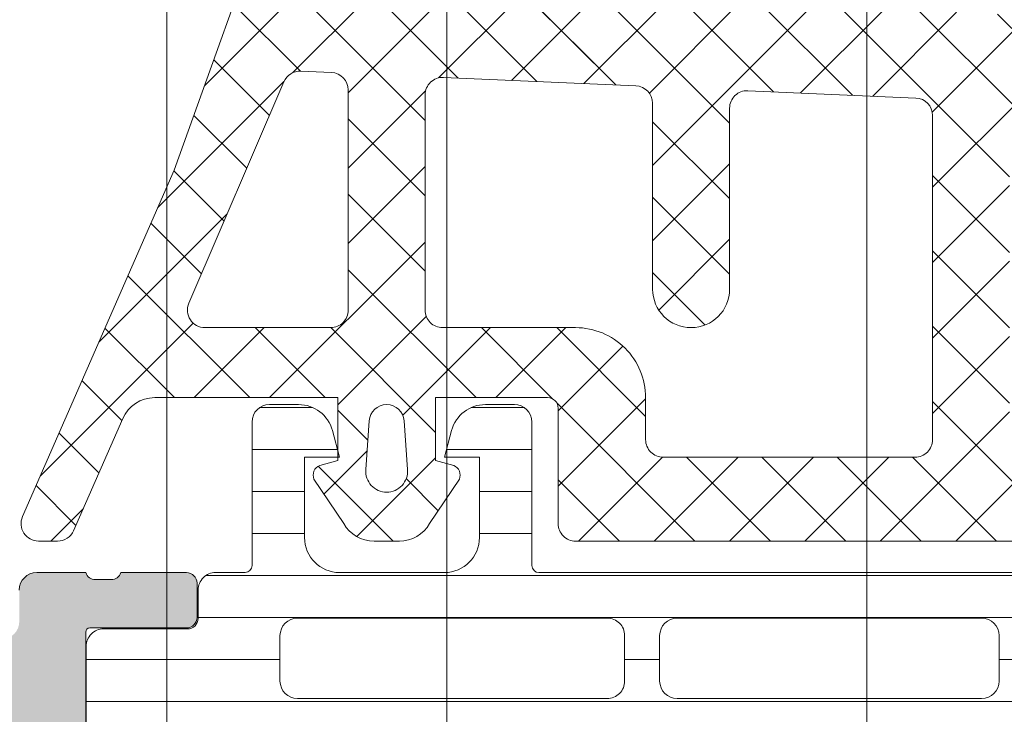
# Model space of a CAD drawing. Header units: millimetres. Extents: x 144573 to 336993, y 74252 to 247042.
# Tile 812 of 1056: x 198244 to 198272, y 222096 to 222116. Entities that reach past the tile are written whole.
import ezdxf

# ---------------------------------------------------------------- set-up
doc = ezdxf.new("R2010")
doc.units = ezdxf.units.MM
doc.layers.add('FASÁDA DETAILNÍ', color=255, linetype='Continuous', lineweight=0)
pattern_1 = [(135, (223145.3692754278, 214980.7191690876), (-1.077630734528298, -1.077630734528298), []), (225, (223145.3692754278, 214980.7191690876), (1.077630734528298, -1.077630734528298), [])]

msp = doc.modelspace()

# ---------------------------------------------------------------- hatches: boundary and pattern name
at = {"layer": 'FASÁDA DETAILNÍ'}
h = msp.add_hatch(color=256, dxfattribs=at)
edge = h.paths.add_edge_path()
edge.add_arc((198234.0512395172, 222145.2190329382), 0.5000674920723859, 90.00773245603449, 179.9922675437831, ccw=False)
edge.add_line((198234.0511720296, 222145.7191004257), (198238.0511720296, 222145.7191004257))
edge.add_arc((198238.0511045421, 222145.2190329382), 0.5000674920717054, 360.0077324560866, 449.99226754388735, ccw=False)
edge.add_line((198238.5511720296, 222145.2191004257), (198238.5511720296, 222143.9190515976))
edge.add_arc((198238.0511351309, 222143.9190884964), 0.5000369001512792, 270.0042279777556, 359.99577202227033, ccw=False)
edge.add_line((198238.0511720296, 222143.4190515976), (198237.5511720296, 222143.4190515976))
edge.add_line((198237.5511720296, 222143.4190515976), (198237.5511720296, 222144.4190515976))
edge.add_line((198237.5511720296, 222144.4190515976), (198236.0511720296, 222144.4190515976))
edge.add_arc((198236.051135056, 222143.4190885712), 0.9999630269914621, 449.9978814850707, 540.0021185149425)
edge.add_line((198235.0511720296, 222143.4190515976), (198235.0511720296, 222139.4190515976))
edge.add_arc((198236.0512488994, 222139.4191284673), 1.000076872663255, 180.0044039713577, 269.9955960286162)
edge.add_line((198236.0511720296, 222138.4190515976), (198237.5511720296, 222138.4190515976))
edge.add_line((198237.5511720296, 222138.4190515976), (198237.5511720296, 222139.4190515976))
edge.add_line((198237.5511720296, 222139.4190515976), (198238.0511720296, 222139.4190515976))
edge.add_arc((198238.0512295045, 222138.9191090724), 0.4999425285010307, -0.006586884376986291, 90.0065868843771, ccw=False)
edge.add_line((198238.5511720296, 222138.9190515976), (198238.5511720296, 222136.1190638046))
edge.add_arc((198238.0511720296, 222136.1190638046), 0.5000000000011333, 270.0000000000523, 360.0000000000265, ccw=False)
edge.add_line((198238.0511720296, 222135.6190638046), (198237.8511720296, 222135.6190638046))
edge.add_arc((198237.8511720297, 222136.1190638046), 0.5000000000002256, 179.9999999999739, 269.99999999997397, ccw=False)
edge.add_line((198237.3511720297, 222136.1190638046), (198237.3511720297, 222136.6190638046))
edge.add_arc((198236.8511369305, 222136.6190287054), 0.500035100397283, 360.0040217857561, 449.9959782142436)
edge.add_line((198236.8511720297, 222137.1190638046), (198236.0511689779, 222137.1190638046))
edge.add_arc((198236.0511855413, 222136.6190472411), 0.5000165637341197, 90.00189796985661, 179.9981020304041)
edge.add_line((198235.5511689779, 222136.6190638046), (198235.5511689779, 222105.3190699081))
edge.add_line((198235.5511689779, 222105.3190699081), (198235.9835656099, 222099.2806122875))
edge.add_arc((198236.9827852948, 222099.3190683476), 0.9999594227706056, 182.2040028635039, 269.9999999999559)
edge.add_line((198236.9827852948, 222098.3191089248), (198243.6512375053, 222098.3191089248))
edge.add_arc((198243.6512375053, 222098.8191089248), 0.5000000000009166, 270.0000000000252, 359.9999999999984)
edge.add_line((198244.1512375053, 222098.8191089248), (198244.1512375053, 222099.7191089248))
edge.add_arc((198244.6512375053, 222099.7191089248), 0.5000000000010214, 90.00000000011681, 180.0000000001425, ccw=False)
edge.add_line((198244.6512375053, 222100.2191089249), (198246.0512390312, 222100.2191089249))
edge.add_arc((198246.3187596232, 222100.2979453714), 0.278895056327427, 196.4198764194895, 271.1645893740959)
edge.add_line((198246.3244280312, 222100.0191079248), (198246.7780220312, 222100.0191079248))
edge.add_arc((198246.7836826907, 222100.2979760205), 0.2789255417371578, 268.8371299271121, 343.5754054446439)
edge.add_line((198247.0512260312, 222100.2191089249), (198248.9312370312, 222100.2191089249))
edge.add_arc((198248.9312370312, 222099.9191089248), 0.3000000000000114, 360.00000000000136, 450, ccw=False)
edge.add_line((198249.2312370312, 222099.9191089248), (198249.2312370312, 222098.9391346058))
edge.add_arc((198248.9312370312, 222098.9391346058), 0.2999999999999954, 270.0000000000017, 360.00000000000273, ccw=False)
edge.add_line((198248.9312370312, 222098.6391346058), (198246.1712390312, 222098.6391346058))
edge.add_arc((198246.1712390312, 222098.5191346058), 0.1200000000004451, 449.9999999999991, 540)
edge.add_line((198246.0512390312, 222098.5191346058), (198246.0512390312, 222094.2191089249))
edge.add_arc((198246.5512390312, 222094.2191089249), 0.5000000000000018, 179.9999999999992, 269.9999999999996)
edge.add_line((198246.5512390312, 222093.7191089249), (198247.2512390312, 222093.7191089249))
edge.add_line((198247.2512390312, 222093.7191089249), (198249.6440593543, 222095.1006043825))
edge.add_arc((198249.7131192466, 222094.9809891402), 0.1381197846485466, -1.0322764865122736e-10, 119.9999999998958, ccw=False)
edge.add_line((198249.8512390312, 222094.9809891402), (198249.8512390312, 222091.2191089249))
edge.add_arc((198251.8512390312, 222091.2191089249), 1.999999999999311, 180.0000000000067, 270.0000000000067)
edge.add_line((198251.8512390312, 222089.2191089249), (198252.419234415, 222089.2191089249))
edge.add_arc((198252.4192344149, 222088.7191089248), 0.5000000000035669, 415.52092823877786, 449.99999999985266, ccw=False)
edge.add_arc((198249.871761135, 222085.0096103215), 4.999999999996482, 365.34922800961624, 415.5209282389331, ccw=False)
edge.add_arc((198254.7131123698, 222085.4572287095), 0.1381197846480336, 240.0000000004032, 367.70243749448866, ccw=False)
edge.add_line((198254.6440524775, 222085.3376134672), (198252.2512321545, 222086.7191089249))
edge.add_line((198252.2512321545, 222086.7191089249), (198251.5512321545, 222086.7191089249))
edge.add_arc((198251.5512321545, 222086.2191089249), 0.5, 450, 540)
edge.add_line((198251.0512321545, 222086.2191089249), (198251.0512321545, 222081.9190832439))
edge.add_arc((198251.1712321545, 222081.9190832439), 0.1199999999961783, 180, 269.9999999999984)
edge.add_line((198251.1712321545, 222081.7990832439), (198253.9312301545, 222081.7990832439))
edge.add_arc((198253.9312301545, 222081.4990832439), 0.2999999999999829, 0, 90.00000000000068, ccw=False)
edge.add_line((198254.2312301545, 222081.4990832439), (198254.2312301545, 222080.5191089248))
edge.add_arc((198253.9312301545, 222080.5191089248), 0.300000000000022, 270.00000000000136, 360, ccw=False)
edge.add_line((198253.9312301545, 222080.2191089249), (198252.0512191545, 222080.2191089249))
edge.add_arc((198251.783675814, 222080.1402418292), 0.2789255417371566, 376.4245945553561, 451.1628700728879)
edge.add_line((198251.7780151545, 222080.4191099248), (198251.3244211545, 222080.4191099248))
edge.add_arc((198251.3187527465, 222080.1402724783), 0.2788950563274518, 448.8354106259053, 523.5801235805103)
edge.add_line((198251.0512321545, 222080.2191089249), (198248.0511736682, 222080.2191089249))
edge.add_line((198248.0511736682, 222080.2191089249), (198247.3510707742, 222080.9191812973))
edge.add_line((198247.3510707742, 222080.9191812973), (198247.3510707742, 222081.5191874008))
edge.add_line((198247.3510707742, 222081.5191874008), (198248.9510768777, 222081.5191874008))
edge.add_arc((198248.9510674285, 222082.0191968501), 0.5000094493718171, 270.0010827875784, 359.9989172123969)
edge.add_line((198249.4510768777, 222082.0191874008), (198249.4510768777, 222082.4146154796))
edge.add_arc((198248.9510768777, 222082.4146154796), 0.5000000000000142, 360.0000000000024, 375.0000000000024)
edge.add_line((198249.4340397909, 222082.5440250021), (198249.0498309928, 222083.9779117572))
edge.add_arc((198248.0839051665, 222083.7190927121), 1.000000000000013, 375.0000000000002, 450.0000000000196)
edge.add_line((198248.0839051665, 222084.7190927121), (198242.3510829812, 222084.7190927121))
edge.add_line((198242.3510829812, 222084.7190927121), (198242.3510829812, 222081.5191874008))
edge.add_line((198242.3510829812, 222081.5191874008), (198243.1510707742, 222081.5191874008))
edge.add_line((198243.1510707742, 222081.5191874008), (198243.1510707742, 222080.9191812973))
edge.add_line((198243.1510707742, 222080.9191812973), (198241.9386379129, 222080.2191996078))
edge.add_line((198241.9386379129, 222080.2191996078), (198240.8510829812, 222080.2191996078))
edge.add_line((198240.8510829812, 222080.2191996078), (198240.8510829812, 222095.2191089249))
edge.add_arc((198240.3510829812, 222095.2191089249), 0.5000000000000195, 359.9999999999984, 450.0000000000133)
edge.add_line((198240.3510829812, 222095.7191089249), (198234.5511720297, 222095.7191089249))
edge.add_arc((198234.5511720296, 222096.7191089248), 1, 180, 270.00000000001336, ccw=False)
edge.add_line((198233.5511720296, 222096.7191089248), (198233.5511720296, 222145.2191004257))
edge = h.paths.add_edge_path(flags=16)
edge.add_line((198243.1510707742, 222086.3190927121), (198247.5510707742, 222086.3190927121))
edge.add_arc((198247.5510707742, 222086.8190927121), 0.5000000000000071, 270.0000000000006, 359.9999999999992)
edge.add_line((198248.0510707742, 222086.8190927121), (198248.0510707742, 222091.2190927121))
edge.add_arc((198247.5510707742, 222091.2190927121), 0.4999999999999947, 359.9999999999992, 450.0000000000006)
edge.add_line((198247.5510707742, 222091.7190927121), (198243.1510707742, 222091.7190927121))
edge.add_arc((198243.1510707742, 222091.2190927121), 0.5, 450, 540)
edge.add_line((198242.6510707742, 222091.2190927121), (198242.6510707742, 222086.8190927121))
edge.add_arc((198243.1510707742, 222086.8190927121), 0.4999999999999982, 180, 270.0000000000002)
h = msp.add_hatch(dxfattribs=at)
h.set_pattern_fill('ANSI37', color=256, scale=0.48, angle=90, style=0)
h.set_pattern_definition(pattern_1)
edge = h.paths.add_edge_path(flags=16)
edge.add_line((198255.1498950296, 222104.5548064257), (198255.2496390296, 222103.1619524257))
edge.add_arc((198254.6511721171, 222103.119094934), 0.599999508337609, -90.00000835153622, 4.09608051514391, ccw=False)
edge.add_arc((198254.6511719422, 222103.119094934), 0.5999995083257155, 175.9039194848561, 270.00000835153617, ccw=False)
edge.add_line((198254.0527050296, 222103.1619524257), (198254.1524490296, 222104.5548064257))
edge.add_arc((198254.6511720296, 222104.5190919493), 0.5000001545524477, 4.096064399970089, 175.9039356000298, ccw=False)
edge = h.paths.add_edge_path(flags=16)
edge.add_arc((198253.0511754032, 222107.7191000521), 0.4999996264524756, -90.00004280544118, 4.2805441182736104e-05, ccw=False)
edge.add_line((198253.0511750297, 222107.2191004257), (198249.4574900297, 222107.2191004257))
edge.add_arc((198249.4574900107, 222107.7191007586), 0.5000003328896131, 156.7819733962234, 270.00000216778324, ccw=False)
edge.add_line((198248.9979840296, 222107.9162164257), (198251.7138620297, 222114.2473184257))
edge.add_arc((198252.1733673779, 222114.050202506), 0.4999998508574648, 87.49988936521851, 156.7819182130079, ccw=False)
edge.add_line((198252.1951780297, 222114.5497264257), (198253.0729850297, 222114.5114004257))
edge.add_arc((198253.0511755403, 222114.0118768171), 0.4999994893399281, -4.485651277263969e-05, 87.50002088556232, ccw=False)
edge.add_line((198253.5511750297, 222114.0118764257), (198253.5511750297, 222107.7191004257))
edge = h.paths.add_edge_path(flags=16)
edge.add_line((198278.6050940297, 222113.1272624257), (198282.7537640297, 222104.2304094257))
edge.add_arc((198282.3006102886, 222104.0191002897), 0.4999998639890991, -90.00002967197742, 25.00000791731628, ccw=False)
edge.add_line((198282.3006100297, 222103.5191004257), (198272.9511750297, 222103.5191004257))
edge.add_arc((198272.9511746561, 222104.0191000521), 0.4999996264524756, 179.9999571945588, 270.0000428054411, ccw=False)
edge.add_line((198272.4511750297, 222104.0191004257), (198272.4511750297, 222113.1430234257))
edge.add_arc((198272.9511750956, 222113.1430232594), 0.5000000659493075, 87.49997275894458, 179.9999809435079, ccw=False)
edge.add_line((198272.9729850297, 222113.6425474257), (198278.1737490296, 222113.4154774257))
edge.add_arc((198278.1519393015, 222112.9159520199), 0.5000012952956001, 25.000091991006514, 87.50000252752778, ccw=False)
edge = h.paths.add_edge_path(flags=16)
edge.add_arc((198269.7511754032, 222104.0191000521), 0.4999996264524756, -90.00004280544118, 4.2805441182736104e-05, ccw=False)
edge.add_line((198269.7511750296, 222103.5191004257), (198262.5511750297, 222103.5191004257))
edge.add_arc((198262.5511746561, 222104.0191000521), 0.4999996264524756, 179.9999571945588, 270.0000428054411, ccw=False)
edge.add_line((198262.0511750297, 222104.0191004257), (198262.0511750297, 222105.2191004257))
edge.add_arc((198260.0511765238, 222105.2191019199), 1.999998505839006, 359.9999571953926, 450.0000428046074)
edge.add_line((198260.0511750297, 222107.2191004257), (198256.2511750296, 222107.2191004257))
edge.add_arc((198256.2511746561, 222107.7191000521), 0.4999996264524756, 179.9999571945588, 270.0000428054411, ccw=False)
edge.add_line((198255.7511750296, 222107.7191004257), (198255.7511750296, 222113.8721614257))
edge.add_arc((198256.2511750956, 222113.8721612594), 0.5000000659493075, 87.49997275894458, 179.9999809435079, ccw=False)
edge.add_line((198256.2729850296, 222114.3716854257), (198261.7729850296, 222114.1315504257))
edge.add_arc((198261.7511755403, 222113.6320268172), 0.499999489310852, -4.485984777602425e-05, 87.50002088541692, ccw=False)
edge.add_line((198262.2511750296, 222113.6320264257), (198262.2511750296, 222108.3191004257))
edge.add_arc((198263.3511750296, 222108.3191004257), 1.100000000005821, 180, 360)
edge.add_line((198264.4511750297, 222108.3191004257), (198264.4511750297, 222113.4923114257))
edge.add_arc((198264.9511750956, 222113.4923112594), 0.5000000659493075, 87.49997275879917, 179.999980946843, ccw=False)
edge.add_line((198264.9729850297, 222113.9918354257), (198269.7729850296, 222113.7822624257))
edge.add_arc((198269.7511755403, 222113.2827388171), 0.4999994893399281, -4.485651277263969e-05, 87.50002088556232, ccw=False)
edge.add_line((198270.2511750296, 222113.2827384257), (198270.2511750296, 222104.0191004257))
edge = h.paths.add_edge_path()
edge.add_line((198284.9642280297, 222105.4055574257), (198280.8663790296, 222114.1934234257))
edge.add_ellipse((198278.1474536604, 222112.9255659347), major_axis=(-3.000002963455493, 0), ratio=1, start_angle=205.0000306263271, end_angle=267.4999411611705)
edge.add_line((198278.2783150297, 222115.9227134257), (198277.6293650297, 222115.9510474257))
edge.add_ellipse((198277.651174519, 222116.4505710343), major_axis=(-0.4999994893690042, 0), ratio=1, start_angle=-4.485317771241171e-05, end_angle=87.50002088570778, ccw=False)
edge.add_line((198277.1511750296, 222116.4505714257), (198277.1511750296, 222117.4191004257))
edge.add_ellipse((198277.0511751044, 222117.4191005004), major_axis=(-0.09999992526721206, 0), ratio=1, start_angle=179.9999571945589, end_angle=270.0000428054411)
edge.add_line((198277.0511750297, 222117.5191004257), (198276.4511750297, 222117.5191004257))
edge.add_ellipse((198276.4511749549, 222117.4191005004), major_axis=(-0.0999999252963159, 0), ratio=1, start_angle=-90.0000428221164, end_angle=4.278876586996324e-05)
edge.add_line((198276.3511750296, 222117.4191004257), (198276.3511750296, 222116.5160624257))
edge.add_ellipse((198275.8511749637, 222116.516062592), major_axis=(-0.5000000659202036, 0), ratio=1, start_angle=87.49997275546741, end_angle=179.999980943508, ccw=False)
edge.add_line((198275.8293650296, 222116.0165384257), (198266.9290710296, 222116.4103764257))
edge.add_ellipse((198266.9511751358, 222116.9098877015), major_axis=(-0.5000001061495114, 0), ratio=1, start_angle=-8.298944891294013e-05, end_angle=87.46623077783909, ccw=False)
edge.add_line((198266.4511750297, 222116.9098884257), (198266.4511750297, 222117.5191004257))
edge.add_ellipse((198266.3511751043, 222117.5191005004), major_axis=(-0.0999999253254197, 0), ratio=1, start_angle=179.9999572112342, end_angle=270.0000427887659)
edge.add_line((198266.3511750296, 222117.6191004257), (198265.7511750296, 222117.6191004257))
edge.add_ellipse((198265.7511749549, 222117.5191005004), major_axis=(-0.09999992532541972, 0), ratio=1, start_angle=-90.00004280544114, end_angle=4.278876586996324e-05)
edge.add_line((198265.6511750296, 222117.5191004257), (198265.6511750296, 222116.9895384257))
edge.add_ellipse((198265.1511745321, 222116.98953812), major_axis=(-0.5000004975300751, 0), ratio=1, start_angle=87.46630200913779, end_angle=180.0000350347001, ccw=False)
edge.add_line((198265.1290710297, 222116.4900264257), (198253.5888460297, 222117.0006824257))
edge.add_ellipse((198253.6106555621, 222117.5002070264), major_axis=(-0.5000004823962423, 0), ratio=1, start_angle=-3.217057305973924, end_angle=87.50002091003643, ccw=False)
edge.add_line((198253.1114430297, 222117.5282664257), (198253.4000060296, 222122.6620094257))
edge.add_ellipse((198253.8104240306, 222122.5464540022), major_axis=(-0.4263754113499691, 0), ratio=1, start_angle=200.7589723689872, end_angle=344.2751455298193, ccw=False)
edge.add_line((198254.2091190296, 222122.6975774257), (198254.2078790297, 222122.4649744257))
edge.add_line((198254.2078790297, 222122.4649744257), (198253.9097410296, 222120.5823954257))
edge.add_line((198253.9097410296, 222120.5823954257), (198254.3101670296, 222117.7331104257))
edge.add_ellipse((198254.6072476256, 222117.7748610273), major_axis=(-0.2999999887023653, 0), ratio=1, start_angle=7.999744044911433, end_angle=124.5977463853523)
edge.add_ellipse((198253.0741342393, 222119.9974321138), major_axis=(-3.000047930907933, 0), ratio=1, start_angle=124.5976412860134, end_angle=198.0084245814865)
edge.add_line((198255.9272130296, 222120.9249174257), (198255.2936370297, 222123.1798084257))
edge.add_ellipse((198254.5184245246, 222123.0188788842), major_axis=(-0.7917403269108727, 0), ratio=1, start_angle=191.727689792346, end_angle=263.201653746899)
edge.add_line((198254.6121470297, 222123.8050524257), (198253.5539370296, 222123.8062734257))
edge.add_ellipse((198253.6830612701, 222122.6271872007), major_axis=(-1.186135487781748, 0), ratio=1, start_angle=276.2496781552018, end_angle=341.3444235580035)
edge.add_line((198252.5592470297, 222123.0066064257), (198251.4649140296, 222119.7652664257))
edge.add_line((198251.4649140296, 222119.7652664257), (198248.5751360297, 222111.7154714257))
edge.add_line((198248.5751360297, 222111.7154714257), (198244.2423270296, 222101.8175944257))
edge.add_ellipse((198244.7013360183, 222101.6193243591), major_axis=(-0.5000002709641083, 0), ratio=1, start_angle=-23.36204948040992, end_angle=89.93342362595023)
edge.add_line((198244.7007550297, 222101.1193244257), (198245.2474560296, 222101.1186894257))
edge.add_ellipse((198245.2480363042, 222101.6186895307), major_axis=(-0.5000004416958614, 0), ratio=1, start_angle=89.93350548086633, end_angle=156.0791754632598)
edge.add_line((198245.7050900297, 222101.4159524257), (198247.1068460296, 222104.6199554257))
edge.add_ellipse((198248.022987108, 222104.219101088), major_axis=(-0.9999993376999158, 0), ratio=1, start_angle=269.9999471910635, end_angle=336.3683852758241, ccw=False)
edge.add_line((198248.0229880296, 222105.2191004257), (198253.2509300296, 222105.2191004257))
edge.add_line((198253.2509300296, 222105.2191004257), (198253.2509390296, 222103.4196214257))
edge.add_line((198253.2509390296, 222103.4196214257), (198252.7361380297, 222103.2816794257))
edge.add_ellipse((198252.8509032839, 222103.0045254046), major_axis=(-0.2999756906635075, 0), ratio=1, start_angle=-67.5062997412, end_angle=22.50356669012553)
edge.add_line((198252.5737690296, 222102.8897124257), (198253.4229360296, 222101.6195854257))
edge.add_ellipse((198254.288800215, 222102.1193061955), major_axis=(-0.9997207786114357, 0), ratio=1, start_angle=29.99076069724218, end_angle=90.00761184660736)
edge.add_line((198254.2889330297, 222101.1195854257), (198255.0132940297, 222101.1196164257))
edge.add_ellipse((198255.0130859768, 222102.1193542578), major_axis=(-0.9997378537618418, 0), ratio=1, start_angle=90.01192367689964, end_angle=150.0086750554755)
edge.add_line((198255.8789600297, 222101.6196164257), (198256.7281270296, 222102.8897124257))
edge.add_ellipse((198256.4509795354, 222103.0045243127), major_axis=(-0.2999875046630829, 0), ratio=1, start_angle=157.4975938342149, end_angle=247.501396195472)
edge.add_line((198256.5657730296, 222103.2816794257), (198256.0509570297, 222103.4196514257))
edge.add_line((198256.0509570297, 222103.4196514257), (198256.0509490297, 222105.2191004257))
edge.add_line((198256.0509490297, 222105.2191004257), (198259.2511760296, 222105.2191004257))
edge.add_ellipse((198259.2511762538, 222104.9191006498), major_axis=(-0.2999997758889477, 0), ratio=1, start_angle=179.9999572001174, end_angle=270.0000428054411, ccw=False)
edge.add_line((198259.5511760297, 222104.9191004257), (198259.5511760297, 222101.6191044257))
edge.add_ellipse((198260.0511756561, 222101.6191040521), major_axis=(-0.4999996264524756, 0), ratio=1, start_angle=-4.280544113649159e-05, end_angle=90.00004280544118)
edge.add_line((198260.0511760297, 222101.1191044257), (198286.9487980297, 222101.1191044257))
edge.add_line((198286.9487980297, 222101.1191044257), (198287.8439160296, 222102.6694964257))
edge.add_ellipse((198287.4109034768, 222102.9194965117), major_axis=(-0.4999999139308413, 0), ratio=1, start_angle=149.9999829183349, end_angle=269.9999366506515)
edge.add_line((198287.4109040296, 222103.4194964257), (198287.4109040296, 222105.1168674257))
edge.add_line((198287.4109040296, 222105.1168674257), (198285.4173820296, 222105.1168674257))
edge.add_ellipse((198285.417381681, 222105.6168676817), major_axis=(-0.5000002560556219, 0), ratio=1, start_angle=25.000128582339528, end_angle=90.00003995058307, ccw=False)
h = msp.add_hatch(dxfattribs=at)
h.set_pattern_fill('ANSI37', color=256, scale=0.48, angle=90, style=0)
h.set_pattern_definition(pattern_1)
edge = h.paths.add_edge_path(flags=16)
edge.add_line((198255.1498950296, 222104.5548062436), (198255.2496390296, 222103.1619522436))
edge.add_arc((198254.6511721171, 222103.1190947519), 0.599999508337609, -90.00000835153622, 4.09608051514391, ccw=False)
edge.add_arc((198254.6511719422, 222103.1190947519), 0.5999995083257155, 175.9039194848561, 270.00000835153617, ccw=False)
edge.add_line((198254.0527050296, 222103.1619522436), (198254.1524490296, 222104.5548062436))
edge.add_arc((198254.6511720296, 222104.5190917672), 0.5000001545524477, 4.096064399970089, 175.9039356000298, ccw=False)
edge = h.paths.add_edge_path(flags=16)
edge.add_arc((198253.0511754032, 222107.7190998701), 0.4999996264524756, -90.00004280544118, 4.2805441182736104e-05, ccw=False)
edge.add_line((198253.0511750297, 222107.2191002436), (198249.4574900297, 222107.2191002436))
edge.add_arc((198249.4574900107, 222107.7191005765), 0.5000003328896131, 156.7819733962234, 270.00000216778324, ccw=False)
edge.add_line((198248.9979840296, 222107.9162162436), (198251.7138620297, 222114.2473182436))
edge.add_arc((198252.1733673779, 222114.050202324), 0.4999998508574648, 87.49988936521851, 156.7819182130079, ccw=False)
edge.add_line((198252.1951780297, 222114.5497262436), (198253.0729850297, 222114.5114002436))
edge.add_arc((198253.0511755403, 222114.011876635), 0.4999994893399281, -4.485651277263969e-05, 87.50002088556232, ccw=False)
edge.add_line((198253.5511750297, 222114.0118762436), (198253.5511750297, 222107.7191002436))
edge = h.paths.add_edge_path(flags=16)
edge.add_line((198278.6050940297, 222113.1272622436), (198282.7537640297, 222104.2304092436))
edge.add_arc((198282.3006102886, 222104.0191001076), 0.4999998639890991, -90.00002967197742, 25.00000791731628, ccw=False)
edge.add_line((198282.3006100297, 222103.5191002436), (198272.9511750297, 222103.5191002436))
edge.add_arc((198272.9511746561, 222104.0190998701), 0.4999996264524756, 179.9999571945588, 270.0000428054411, ccw=False)
edge.add_line((198272.4511750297, 222104.0191002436), (198272.4511750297, 222113.1430232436))
edge.add_arc((198272.9511750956, 222113.1430230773), 0.5000000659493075, 87.49997275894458, 179.9999809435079, ccw=False)
edge.add_line((198272.9729850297, 222113.6425472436), (198278.1737490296, 222113.4154772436))
edge.add_arc((198278.1519393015, 222112.9159518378), 0.5000012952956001, 25.000091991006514, 87.50000252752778, ccw=False)
edge = h.paths.add_edge_path(flags=16)
edge.add_arc((198269.7511754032, 222104.0190998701), 0.4999996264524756, -90.00004280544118, 4.2805441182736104e-05, ccw=False)
edge.add_line((198269.7511750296, 222103.5191002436), (198262.5511750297, 222103.5191002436))
edge.add_arc((198262.5511746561, 222104.0190998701), 0.4999996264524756, 179.9999571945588, 270.0000428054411, ccw=False)
edge.add_line((198262.0511750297, 222104.0191002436), (198262.0511750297, 222105.2191002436))
edge.add_arc((198260.0511765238, 222105.2191017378), 1.999998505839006, 359.9999571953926, 450.0000428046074)
edge.add_line((198260.0511750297, 222107.2191002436), (198256.2511750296, 222107.2191002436))
edge.add_arc((198256.2511746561, 222107.7190998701), 0.4999996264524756, 179.9999571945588, 270.0000428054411, ccw=False)
edge.add_line((198255.7511750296, 222107.7191002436), (198255.7511750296, 222113.8721612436))
edge.add_arc((198256.2511750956, 222113.8721610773), 0.5000000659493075, 87.49997275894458, 179.9999809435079, ccw=False)
edge.add_line((198256.2729850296, 222114.3716852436), (198261.7729850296, 222114.1315502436))
edge.add_arc((198261.7511755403, 222113.6320266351), 0.499999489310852, -4.485984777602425e-05, 87.50002088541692, ccw=False)
edge.add_line((198262.2511750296, 222113.6320262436), (198262.2511750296, 222108.3191002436))
edge.add_arc((198263.3511750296, 222108.3191002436), 1.100000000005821, 180, 360)
edge.add_line((198264.4511750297, 222108.3191002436), (198264.4511750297, 222113.4923112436))
edge.add_arc((198264.9511750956, 222113.4923110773), 0.5000000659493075, 87.49997275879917, 179.999980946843, ccw=False)
edge.add_line((198264.9729850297, 222113.9918352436), (198269.7729850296, 222113.7822622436))
edge.add_arc((198269.7511755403, 222113.2827386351), 0.4999994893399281, -4.485651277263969e-05, 87.50002088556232, ccw=False)
edge.add_line((198270.2511750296, 222113.2827382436), (198270.2511750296, 222104.0191002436))
edge = h.paths.add_edge_path()
edge.add_line((198284.9642280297, 222105.4055572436), (198280.8663790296, 222114.1934232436))
edge.add_ellipse((198278.1474536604, 222112.9255657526), major_axis=(-3.000002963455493, 0), ratio=1, start_angle=205.0000306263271, end_angle=267.4999411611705)
edge.add_line((198278.2783150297, 222115.9227132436), (198277.6293650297, 222115.9510472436))
edge.add_ellipse((198277.651174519, 222116.4505708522), major_axis=(-0.4999994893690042, 0), ratio=1, start_angle=-4.485317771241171e-05, end_angle=87.50002088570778, ccw=False)
edge.add_line((198277.1511750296, 222116.4505712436), (198277.1511750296, 222117.4191002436))
edge.add_ellipse((198277.0511751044, 222117.4191003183), major_axis=(-0.09999992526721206, 0), ratio=1, start_angle=179.9999571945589, end_angle=270.0000428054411)
edge.add_line((198277.0511750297, 222117.5191002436), (198276.4511750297, 222117.5191002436))
edge.add_ellipse((198276.4511749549, 222117.4191003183), major_axis=(-0.0999999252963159, 0), ratio=1, start_angle=-90.0000428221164, end_angle=4.278876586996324e-05)
edge.add_line((198276.3511750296, 222117.4191002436), (198276.3511750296, 222116.5160622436))
edge.add_ellipse((198275.8511749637, 222116.5160624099), major_axis=(-0.5000000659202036, 0), ratio=1, start_angle=87.49997275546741, end_angle=179.999980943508, ccw=False)
edge.add_line((198275.8293650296, 222116.0165382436), (198266.9290710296, 222116.4103762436))
edge.add_ellipse((198266.9511751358, 222116.9098875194), major_axis=(-0.5000001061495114, 0), ratio=1, start_angle=-8.298944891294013e-05, end_angle=87.46623077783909, ccw=False)
edge.add_line((198266.4511750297, 222116.9098882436), (198266.4511750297, 222117.5191002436))
edge.add_ellipse((198266.3511751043, 222117.5191003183), major_axis=(-0.0999999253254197, 0), ratio=1, start_angle=179.9999572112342, end_angle=270.0000427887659)
edge.add_line((198266.3511750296, 222117.6191002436), (198265.7511750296, 222117.6191002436))
edge.add_ellipse((198265.7511749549, 222117.5191003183), major_axis=(-0.09999992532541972, 0), ratio=1, start_angle=-90.00004280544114, end_angle=4.278876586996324e-05)
edge.add_line((198265.6511750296, 222117.5191002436), (198265.6511750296, 222116.9895382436))
edge.add_ellipse((198265.1511745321, 222116.9895379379), major_axis=(-0.5000004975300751, 0), ratio=1, start_angle=87.46630200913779, end_angle=180.0000350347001, ccw=False)
edge.add_line((198265.1290710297, 222116.4900262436), (198253.5888460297, 222117.0006822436))
edge.add_ellipse((198253.6106555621, 222117.5002068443), major_axis=(-0.5000004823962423, 0), ratio=1, start_angle=-3.217057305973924, end_angle=87.50002091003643, ccw=False)
edge.add_line((198253.1114430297, 222117.5282662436), (198253.4000060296, 222122.6620092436))
edge.add_ellipse((198253.8104240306, 222122.5464538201), major_axis=(-0.4263754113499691, 0), ratio=1, start_angle=200.7589723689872, end_angle=344.2751455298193, ccw=False)
edge.add_line((198254.2091190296, 222122.6975772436), (198254.2078790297, 222122.4649742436))
edge.add_line((198254.2078790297, 222122.4649742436), (198253.9097410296, 222120.5823952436))
edge.add_line((198253.9097410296, 222120.5823952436), (198254.3101670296, 222117.7331102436))
edge.add_ellipse((198254.6072476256, 222117.7748608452), major_axis=(-0.2999999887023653, 0), ratio=1, start_angle=7.999744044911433, end_angle=124.5977463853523)
edge.add_ellipse((198253.0741342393, 222119.9974319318), major_axis=(-3.000047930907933, 0), ratio=1, start_angle=124.5976412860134, end_angle=198.0084245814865)
edge.add_line((198255.9272130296, 222120.9249172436), (198255.2936370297, 222123.1798082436))
edge.add_ellipse((198254.5184245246, 222123.0188787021), major_axis=(-0.7917403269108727, 0), ratio=1, start_angle=191.727689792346, end_angle=263.201653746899)
edge.add_line((198254.6121470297, 222123.8050522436), (198253.5539370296, 222123.8062732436))
edge.add_ellipse((198253.6830612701, 222122.6271870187), major_axis=(-1.186135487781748, 0), ratio=1, start_angle=276.2496781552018, end_angle=341.3444235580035)
edge.add_line((198252.5592470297, 222123.0066062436), (198251.4649140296, 222119.7652662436))
edge.add_line((198251.4649140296, 222119.7652662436), (198248.5751360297, 222111.7154712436))
edge.add_line((198248.5751360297, 222111.7154712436), (198244.2423270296, 222101.8175942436))
edge.add_ellipse((198244.7013360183, 222101.6193241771), major_axis=(-0.5000002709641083, 0), ratio=1, start_angle=-23.36204948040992, end_angle=89.93342362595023)
edge.add_line((198244.7007550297, 222101.1193242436), (198245.2474560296, 222101.1186892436))
edge.add_ellipse((198245.2480363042, 222101.6186893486), major_axis=(-0.5000004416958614, 0), ratio=1, start_angle=89.93350548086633, end_angle=156.0791754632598)
edge.add_line((198245.7050900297, 222101.4159522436), (198247.1068460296, 222104.6199552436))
edge.add_ellipse((198248.022987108, 222104.2191009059), major_axis=(-0.9999993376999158, 0), ratio=1, start_angle=269.9999471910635, end_angle=336.3683852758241, ccw=False)
edge.add_line((198248.0229880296, 222105.2191002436), (198253.2509300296, 222105.2191002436))
edge.add_line((198253.2509300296, 222105.2191002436), (198253.2509390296, 222103.4196212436))
edge.add_line((198253.2509390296, 222103.4196212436), (198252.7361380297, 222103.2816792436))
edge.add_ellipse((198252.8509032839, 222103.0045252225), major_axis=(-0.2999756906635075, 0), ratio=1, start_angle=-67.5062997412, end_angle=22.50356669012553)
edge.add_line((198252.5737690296, 222102.8897122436), (198253.4229360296, 222101.6195852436))
edge.add_ellipse((198254.288800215, 222102.1193060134), major_axis=(-0.9997207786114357, 0), ratio=1, start_angle=29.99076069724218, end_angle=90.00761184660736)
edge.add_line((198254.2889330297, 222101.1195852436), (198255.0132940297, 222101.1196162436))
edge.add_ellipse((198255.0130859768, 222102.1193540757), major_axis=(-0.9997378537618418, 0), ratio=1, start_angle=90.01192367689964, end_angle=150.0086750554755)
edge.add_line((198255.8789600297, 222101.6196162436), (198256.7281270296, 222102.8897122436))
edge.add_ellipse((198256.4509795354, 222103.0045241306), major_axis=(-0.2999875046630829, 0), ratio=1, start_angle=157.4975938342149, end_angle=247.501396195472)
edge.add_line((198256.5657730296, 222103.2816792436), (198256.0509570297, 222103.4196512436))
edge.add_line((198256.0509570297, 222103.4196512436), (198256.0509490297, 222105.2191002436))
edge.add_line((198256.0509490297, 222105.2191002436), (198259.2511760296, 222105.2191002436))
edge.add_ellipse((198259.2511762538, 222104.9191004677), major_axis=(-0.2999997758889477, 0), ratio=1, start_angle=179.9999572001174, end_angle=270.0000428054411, ccw=False)
edge.add_line((198259.5511760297, 222104.9191002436), (198259.5511760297, 222101.6191042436))
edge.add_ellipse((198260.0511756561, 222101.6191038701), major_axis=(-0.4999996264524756, 0), ratio=1, start_angle=-4.280544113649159e-05, end_angle=90.00004280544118)
edge.add_line((198260.0511760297, 222101.1191042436), (198286.9487980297, 222101.1191042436))
edge.add_line((198286.9487980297, 222101.1191042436), (198287.8439160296, 222102.6694962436))
edge.add_ellipse((198287.4109034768, 222102.9194963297), major_axis=(-0.4999999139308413, 0), ratio=1, start_angle=149.9999829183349, end_angle=269.9999366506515)
edge.add_line((198287.4109040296, 222103.4194962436), (198287.4109040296, 222105.1168672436))
edge.add_line((198287.4109040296, 222105.1168672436), (198285.4173820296, 222105.1168672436))
edge.add_ellipse((198285.417381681, 222105.6168674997), major_axis=(-0.5000002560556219, 0), ratio=1, start_angle=25.000128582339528, end_angle=90.00003995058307, ccw=False)
h = msp.add_hatch(dxfattribs=at)
h.set_pattern_fill('LINIE', color=256, scale=1.2, angle=-1.272221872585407e-14, style=0)
h.set_pattern_definition([(360, (198245.4265589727, 222080.9361383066), (2.939128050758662e-16, 1.2), [])])
edge = h.paths.add_edge_path()
edge.add_arc((198248.9612553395, 222098.9099107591), 0.2999999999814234, 269.9979247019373, 359.9979247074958)
edge.add_line((198249.2612553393, 222098.9098998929), (198249.2612839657, 222099.7202312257))
edge.add_arc((198249.7612812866, 222099.7202157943), 0.4999973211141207, 89.99761772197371, 179.9982316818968, ccw=False)
edge.add_line((198249.7613020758, 222100.220213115), (198250.6023743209, 222100.22153366))
edge.add_arc((198250.6023743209, 222100.4215336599), 0.1999999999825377, 270, 360.0000000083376)
edge.add_line((198250.8023743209, 222100.42153366), (198250.8023743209, 222104.52153366))
edge.add_arc((198251.3023743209, 222104.52153366), 0.5, 90, 180, ccw=False)
edge.add_line((198251.3023743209, 222105.02153366), (198252.1331235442, 222105.02153366))
edge.add_arc((198252.1331235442, 222104.02153366), 1, 15.000000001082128, 90, ccw=False)
edge.add_line((198253.0990493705, 222104.2803527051), (198253.3023743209, 222103.52153366))
edge.add_line((198253.3023743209, 222103.52153366), (198252.3023743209, 222103.52153366))
edge.add_line((198252.3023743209, 222103.52153366), (198252.3023743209, 222101.22153366))
edge.add_arc((198253.3065008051, 222101.2232429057), 1.004127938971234, 180.0975300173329, 269.7659122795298)
edge.add_line((198253.3023983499, 222100.2191233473), (198256.3022767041, 222100.2191233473))
edge.add_arc((198256.2982483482, 222101.2232426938), 1.004127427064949, 270.2298596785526, 359.9024820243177)
edge.add_line((198257.3023743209, 222101.22153366), (198257.3023743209, 222103.52153366))
edge.add_line((198257.3023743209, 222103.52153366), (198256.3023743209, 222103.52153366))
edge.add_line((198256.3023743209, 222103.52153366), (198256.5056992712, 222104.2803527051))
edge.add_arc((198257.4716250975, 222104.02153366), 0.9999999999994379, 90, 164.9999999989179, ccw=False)
edge.add_line((198257.4716250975, 222105.02153366), (198258.3023743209, 222105.02153366))
edge.add_arc((198258.3023743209, 222104.52153366), 0.4999999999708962, -3.335117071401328e-09, 89.99999999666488, ccw=False)
edge.add_line((198258.8023743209, 222104.52153366), (198258.8023743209, 222100.42153366))
edge.add_arc((198259.0065474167, 222100.4232622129), 0.2041804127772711, 180.4850610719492, 268.8441310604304)
edge.add_line((198259.0024286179, 222100.2191233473), (198284.8437954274, 222100.2191004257))
edge.add_arc((198284.843779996, 222099.7191031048), 0.4999973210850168, -0.002382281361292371, 89.9982316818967, ccw=False)
edge.add_line((198285.3437773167, 222099.7190823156), (198285.3437486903, 222098.9087509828))
edge.add_arc((198285.6437486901, 222098.9087401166), 0.3000000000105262, 179.997924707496, 269.9979247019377)
edge.add_line((198285.6437378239, 222098.6087401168), (198288.0437362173, 222098.6089851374))
edge.add_arc((198288.0437207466, 222098.1089891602), 0.4999959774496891, -0.0023777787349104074, 89.99822718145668, ccw=False)
edge.add_line((198288.5437167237, 222098.1089684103), (198288.5435900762, 222094.6324269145))
edge.add_arc((198287.5537771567, 222094.7747734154), 0.9999960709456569, 237.2709086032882, 351.81631665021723, ccw=False)
edge.add_line((198287.013111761, 222093.9335403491), (198284.7295026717, 222095.2520927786))
edge.add_arc((198284.4794870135, 222094.8190891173), 0.5000000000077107, 59.9979281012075, 89.99786479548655)
edge.add_line((198284.4795056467, 222095.319089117), (198250.1252368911, 222095.3201754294))
edge.add_arc((198250.1252193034, 222094.8201754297), 0.5000000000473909, 89.9979846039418, 119.9979212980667)
edge.add_line((198249.8752350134, 222095.2531972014), (198247.5915304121, 222093.9348102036))
edge.add_arc((198247.050925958, 222094.7760824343), 0.9999960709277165, 188.1795327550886, 302.7249408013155, ccw=False)
edge.add_line((198246.0611027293, 222094.6338076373), (198246.0612293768, 222098.1103491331))
edge.add_arc((198246.561225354, 222098.1103336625), 0.4999959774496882, 89.99762222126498, 179.9982271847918, ccw=False)
edge.add_line((198246.5612461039, 222098.6103296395), (198248.9612444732, 222098.6099107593))
edge = h.paths.add_edge_path(flags=16)
edge.add_line((198273.1523680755, 222098.4196351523), (198273.1523680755, 222097.119641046))
edge.add_arc((198273.6523644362, 222097.1196374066), 0.4999963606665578, 179.9995829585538, 270.0004170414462)
edge.add_line((198273.6523680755, 222096.619641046), (198282.502361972, 222096.619641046))
edge.add_arc((198282.5023656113, 222097.1196374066), 0.4999963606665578, 269.9995829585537, 360.0004170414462)
edge.add_line((198283.002361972, 222097.119641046), (198283.002361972, 222098.4196351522))
edge.add_arc((198282.5023619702, 222098.419651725), 0.5000000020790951, 359.9981008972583, 449.9999997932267)
edge.add_line((198282.502361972, 222098.9196517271), (198273.6523680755, 222098.9196517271))
edge.add_arc((198273.6523680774, 222098.419651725), 0.5000000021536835, 90.00000021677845, 180.0018990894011)
edge = h.paths.add_edge_path(flags=16)
edge.add_arc((198262.9523619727, 222098.4196517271), 0.5, 90, 180)
edge.add_line((198262.4523619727, 222098.4196517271), (198262.4523619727, 222097.119641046))
edge.add_arc((198262.9523619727, 222097.119641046), 0.5, 180, 270)
edge.add_line((198262.9523619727, 222096.619641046), (198271.6523680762, 222096.619641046))
edge.add_arc((198271.6523680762, 222097.119641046), 0.5, 270, 360)
edge.add_line((198272.1523680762, 222097.119641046), (198272.1523680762, 222098.4196517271))
edge.add_arc((198271.6523680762, 222098.4196517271), 0.5, 0, 90)
edge.add_line((198271.6523680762, 222098.9196517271), (198262.9523619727, 222098.9196517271))
edge = h.paths.add_edge_path(flags=16)
edge.add_arc((198260.9523656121, 222097.1196374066), 0.4999963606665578, 269.9995829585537, 360.0004170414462)
edge.add_line((198261.4523619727, 222097.119641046), (198261.4523619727, 222098.4196351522))
edge.add_arc((198260.9523619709, 222098.419651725), 0.5000000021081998, 359.9981008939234, 449.9999997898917)
edge.add_line((198260.9523619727, 222098.9196517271), (198252.1023528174, 222098.9196517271))
edge.add_arc((198252.1023528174, 222098.4196669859), 0.4999847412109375, 90, 180)
edge.add_line((198251.6023680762, 222098.4196669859), (198251.6023680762, 222097.1196563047))
edge.add_arc((198252.102383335, 222097.1196563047), 0.5000152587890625, 180, 270)
edge.add_line((198252.102383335, 222096.619641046), (198260.9523619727, 222096.619641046))

# ---------------------------------------------------------------- linework, layer by layer
for p, q in [((198248.369260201, 219182.1778107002), (198248.3692601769, 242857.1778107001)), ((198248.3692601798, 221667.6779195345), (198248.3692638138, 223807.1778109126)), ((198256.3692609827, 222140.3935999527), (198256.3692601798, 221667.6779195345)), ((198256.369260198, 222140.3935999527), (198256.369260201, 219187.1778107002)), ((198268.3692601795, 221667.6779195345), (198268.3692609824, 222140.3935999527)), ((198268.3692602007, 219187.1778107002), (198268.3692601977, 222140.3935999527)), ((198244.6512375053, 222100.2191089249), (198246.0512390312, 222100.2191089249)), ((198247.0512260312, 222100.2191089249), (198248.9312370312, 222100.2191089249)), ((198246.3244280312, 222100.0191079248), (198246.7780220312, 222100.0191079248)), ((198249.2312370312, 222099.9191089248), (198249.2312370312, 222098.9391346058)), ((198246.0512390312, 222098.5191346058), (198246.0512390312, 222094.2191089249)), ((198248.9312370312, 222098.6391346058), (198246.1712390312, 222098.6391346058))]:
    msp.add_line(p, q, dxfattribs=at)
at = {"layer": 'FASÁDA DETAILNÍ', "extrusion": (0, 0, -1)}
for points in [[(-198251.4649140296, 222119.7652664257), (-198248.5751360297, 222111.7154714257), (-198244.2423270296, 222101.8175944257), (-198244.2423270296, 222101.8175944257, -0.538982), (-198244.7007550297, 222101.1193244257), (-198245.2474560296, 222101.1186894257), (-198245.2474560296, 222101.1186894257, -0.296905), (-198245.7050900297, 222101.4159524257), (-198247.1068460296, 222104.6199554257), (-198247.1068460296, 222104.6199554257, 0.297963), (-198248.0229880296, 222105.2191004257), (-198253.2509300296, 222105.2191004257), (-198253.2509390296, 222103.4196214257), (-198252.7361380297, 222103.2816794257), (-198252.7361380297, 222103.2816794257, -0.414264), (-198252.5737690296, 222102.8897124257), (-198253.4229360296, 222101.6195854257), (-198253.4229360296, 222101.6195854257, -0.268028), (-198254.2889330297, 222101.1195854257), (-198255.0132940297, 222101.1196164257), (-198255.0132940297, 222101.1196164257, -0.267934), (-198255.8789600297, 222101.6196164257), (-198256.7281270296, 222102.8897124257), (-198256.7281270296, 222102.8897124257, -0.414233), (-198256.5657730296, 222103.2816794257), (-198256.0509570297, 222103.4196514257), (-198256.0509490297, 222105.2191004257), (-198259.2511760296, 222105.2191004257), (-198259.2511760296, 222105.2191004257, 0.414214), (-198259.5511760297, 222104.9191004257), (-198259.5511760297, 222101.6191044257), (-198259.5511760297, 222101.6191044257, -0.414214), (-198260.0511760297, 222101.1191044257), (-198286.9487980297, 222101.1191044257)], [(-198251.4649140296, 222119.7652662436), (-198248.5751360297, 222111.7154712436), (-198244.2423270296, 222101.8175942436), (-198244.2423270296, 222101.8175942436, -0.538982), (-198244.7007550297, 222101.1193242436), (-198245.2474560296, 222101.1186892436), (-198245.2474560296, 222101.1186892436, -0.296905), (-198245.7050900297, 222101.4159522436), (-198247.1068460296, 222104.6199552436), (-198247.1068460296, 222104.6199552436, 0.297963), (-198248.0229880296, 222105.2191002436), (-198253.2509300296, 222105.2191002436), (-198253.2509390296, 222103.4196212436), (-198252.7361380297, 222103.2816792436), (-198252.7361380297, 222103.2816792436, -0.414264), (-198252.5737690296, 222102.8897122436), (-198253.4229360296, 222101.6195852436), (-198253.4229360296, 222101.6195852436, -0.268028), (-198254.2889330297, 222101.1195852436), (-198255.0132940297, 222101.1196162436), (-198255.0132940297, 222101.1196162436, -0.267934), (-198255.8789600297, 222101.6196162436), (-198256.7281270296, 222102.8897122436), (-198256.7281270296, 222102.8897122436, -0.414233), (-198256.5657730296, 222103.2816792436), (-198256.0509570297, 222103.4196512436), (-198256.0509490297, 222105.2191002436), (-198259.2511760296, 222105.2191002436), (-198259.2511760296, 222105.2191002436, 0.414214), (-198259.5511760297, 222104.9191002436), (-198259.5511760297, 222101.6191042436), (-198259.5511760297, 222101.6191042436, -0.414214), (-198260.0511760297, 222101.1191042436), (-198286.9487980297, 222101.1191042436)]]:
    msp.add_lwpolyline(points, format="xyb", dxfattribs=at)
at = {"layer": 'FASÁDA DETAILNÍ'}
for points in [[(198253.5511750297, 222107.7191004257, -0.414214), (198253.0511750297, 222107.2191004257), (198249.4574900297, 222107.2191004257), (198249.4574900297, 222107.2191004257, -0.538546), (198248.9979840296, 222107.9162164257), (198251.7138620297, 222114.2473184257), (198251.7138620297, 222114.2473184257, -0.311858), (198252.1951780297, 222114.5497264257), (198253.0729850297, 222114.5114004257), (198253.0729850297, 222114.5114004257, -0.401491), (198253.5511750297, 222114.0118764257), (198253.5511750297, 222107.7191004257)], [(198253.5511750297, 222107.7191002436, -0.414214), (198253.0511750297, 222107.2191002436), (198249.4574900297, 222107.2191002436), (198249.4574900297, 222107.2191002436, -0.538546), (198248.9979840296, 222107.9162162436), (198251.7138620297, 222114.2473182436), (198251.7138620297, 222114.2473182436, -0.311858), (198252.1951780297, 222114.5497262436), (198253.0729850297, 222114.5114002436), (198253.0729850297, 222114.5114002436, -0.401491), (198253.5511750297, 222114.0118762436), (198253.5511750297, 222107.7191002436)], [(198270.2511750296, 222104.0191004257, -0.414214), (198269.7511750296, 222103.5191004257), (198262.5511750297, 222103.5191004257), (198262.5511750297, 222103.5191004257, -0.414214), (198262.0511750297, 222104.0191004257), (198262.0511750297, 222105.2191004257), (198262.0511750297, 222105.2191004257, 0.414214), (198260.0511750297, 222107.2191004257), (198256.2511750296, 222107.2191004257), (198256.2511750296, 222107.2191004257, -0.414214), (198255.7511750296, 222107.7191004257), (198255.7511750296, 222113.8721614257), (198255.7511750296, 222113.8721614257, -0.427052), (198256.2729850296, 222114.3716854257), (198261.7729850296, 222114.1315504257), (198261.7729850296, 222114.1315504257, -0.401491), (198262.2511750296, 222113.6320264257), (198262.2511750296, 222108.3191004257), (198262.2511750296, 222108.3191004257, 1), (198264.4511750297, 222108.3191004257), (198264.4511750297, 222113.4923114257), (198264.4511750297, 222113.4923114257, -0.427052), (198264.9729850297, 222113.9918354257), (198269.7729850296, 222113.7822624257), (198269.7729850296, 222113.7822624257, -0.401491), (198270.2511750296, 222113.2827384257), (198270.2511750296, 222104.0191004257)], [(198270.2511750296, 222104.0191002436, -0.414214), (198269.7511750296, 222103.5191002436), (198262.5511750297, 222103.5191002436), (198262.5511750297, 222103.5191002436, -0.414214), (198262.0511750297, 222104.0191002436), (198262.0511750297, 222105.2191002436), (198262.0511750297, 222105.2191002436, 0.414214), (198260.0511750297, 222107.2191002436), (198256.2511750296, 222107.2191002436), (198256.2511750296, 222107.2191002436, -0.414214), (198255.7511750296, 222107.7191002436), (198255.7511750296, 222113.8721612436), (198255.7511750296, 222113.8721612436, -0.427052), (198256.2729850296, 222114.3716852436), (198261.7729850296, 222114.1315502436), (198261.7729850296, 222114.1315502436, -0.401491), (198262.2511750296, 222113.6320262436), (198262.2511750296, 222108.3191002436), (198262.2511750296, 222108.3191002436, 1), (198264.4511750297, 222108.3191002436), (198264.4511750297, 222113.4923112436), (198264.4511750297, 222113.4923112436, -0.427052), (198264.9729850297, 222113.9918352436), (198269.7729850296, 222113.7822622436), (198269.7729850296, 222113.7822622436, -0.401491), (198270.2511750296, 222113.2827382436), (198270.2511750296, 222104.0191002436)], [(198255.1498950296, 222104.5548064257), (198255.2496390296, 222103.1619524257), (198255.2496390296, 222103.1619524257, -0.435311), (198254.6511720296, 222102.5190954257, -0.435311), (198254.0527050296, 222103.1619524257), (198254.1524490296, 222104.5548064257), (198254.1524490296, 222104.5548064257, -0.930949), (198255.1498950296, 222104.5548064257)], [(198255.1498950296, 222104.5548062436), (198255.2496390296, 222103.1619522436), (198255.2496390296, 222103.1619522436, -0.435311), (198254.6511720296, 222102.5190952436, -0.435311), (198254.0527050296, 222103.1619522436), (198254.1524490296, 222104.5548062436), (198254.1524490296, 222104.5548062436, -0.930949), (198255.1498950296, 222104.5548062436)], [(198260.9523619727, 222096.619641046, 0.4142178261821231), (198261.4523619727, 222097.119641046), (198261.4523619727, 222098.4196351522, 0.4142232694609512), (198260.9523619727, 222098.9196517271), (198252.1023528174, 222098.9196517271, 0.4142135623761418), (198251.6023680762, 222098.4196669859), (198251.6023680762, 222097.1196563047, 0.4142135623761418), (198252.102383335, 222096.619641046)], [(198262.9523619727, 222098.9196517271, 0.4142135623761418), (198262.4523619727, 222098.4196517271), (198262.4523619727, 222097.119641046, 0.4142135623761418), (198262.9523619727, 222096.619641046), (198271.6523680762, 222096.619641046, 0.4142135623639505), (198272.1523680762, 222097.119641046), (198272.1523680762, 222098.4196517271, 0.414213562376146), (198271.6523680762, 222098.9196517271)]]:
    msp.add_lwpolyline(points, format="xyb", close=True, dxfattribs=at)
msp.add_lwpolyline([(198246.0611027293, 222094.6338076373), (198246.0612293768, 222098.1103491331, -0.4142166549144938), (198246.5612461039, 222098.6103296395), (198248.9612444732, 222098.6099107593, 0.4142135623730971), (198249.2612553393, 222098.9098998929), (198249.2612839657, 222099.7202312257, -0.4142167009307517), (198249.7613020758, 222100.220213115), (198250.6023743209, 222100.22153366, 0.414213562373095), (198250.8023743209, 222100.42153366), (198250.8023743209, 222104.52153366, -0.414213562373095), (198251.3023743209, 222105.02153366), (198252.1331235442, 222105.02153366, -0.3394542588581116), (198253.0990493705, 222104.2803527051), (198253.3023743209, 222103.52153366), (198252.3023743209, 222103.52153366), (198252.3023743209, 222101.22153366, 0.4125193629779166), (198253.3023983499, 222100.2191233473), (198256.3022767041, 222100.2191233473, 0.4125410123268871), (198257.3023743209, 222101.22153366), (198257.3023743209, 222103.52153366), (198256.3023743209, 222103.52153366), (198256.5056992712, 222104.2803527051, -0.3394542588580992), (198257.4716250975, 222105.02153366), (198258.3023743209, 222105.02153366, -0.414213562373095), (198258.8023743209, 222104.52153366), (198258.8023743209, 222100.42153366, 0.4058498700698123), (198259.0024286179, 222100.2191233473), (198284.8437954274, 222100.2191004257, -0.4142167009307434)], format="xyb", dxfattribs=at)
for centre, radius, start, end in [((198244.6512375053, 222099.7191089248), 0.5000000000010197, 90, 180), ((198246.3187596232, 222100.2979453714), 0.2788950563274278, 196.4198764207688, 271.1645893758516), ((198246.7836826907, 222100.2979760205), 0.2789255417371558, 268.8371299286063, 343.5754054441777), ((198248.9312370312, 222099.9191089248), 0.3000000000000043, 0, 90), ((198248.9312370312, 222098.9391346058), 0.2999999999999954, 270, 0), ((198246.1712390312, 222098.5191346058), 0.1200000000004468, 90, 180)]:
    msp.add_arc(centre, radius, start, end, dxfattribs=at)

doc.saveas('drawing.dxf')
